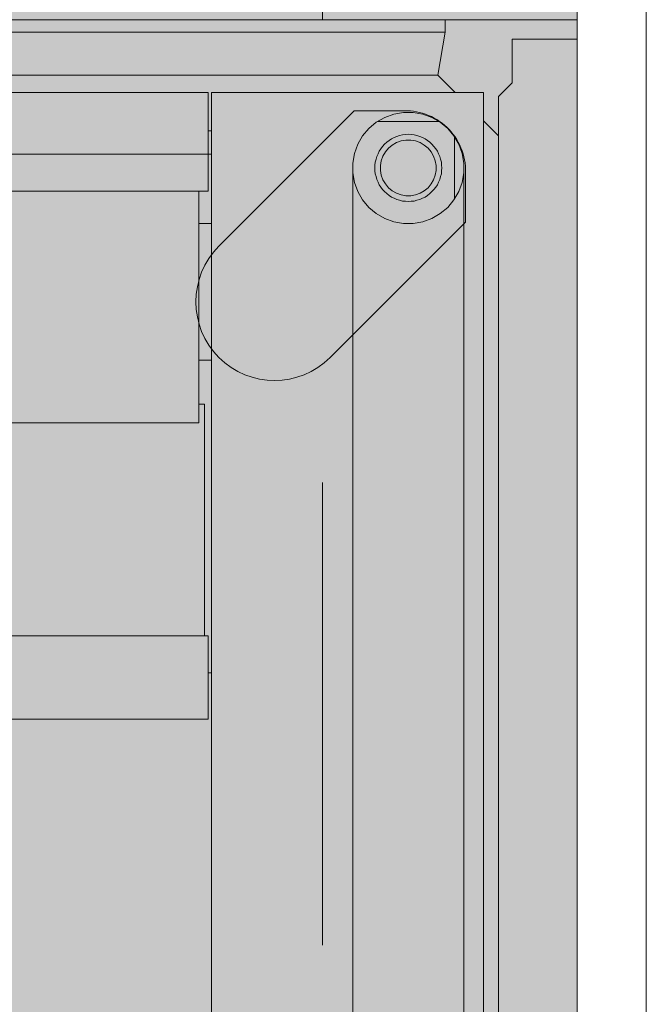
# Model space of a CAD drawing. Header units: metres. Extents: x -3.6 to 85.2, y -11 to 16.8.
# Tile 281 of 508: x 33.215 to 33.35, y 2.377 to 2.59. Entities that reach past the tile are written whole.
import ezdxf

# ---------------------------------------------------------------- set-up
doc = ezdxf.new("R2010")
doc.units = ezdxf.units.M
doc.header["$MEASUREMENT"] = 0
doc.linetypes.add('Achse', pattern=[0.2, 0.1, -0.05, 0, -0.05])
for name, color, linetype in [('653 - Abdeckung.TB Verkofferung', 7, 'Continuous'), ('Neubau_612 - Struktur.Stahlbau', 7, 'Continuous'), ('Neubau_701 - Einrichtung.Möbel', 7, 'Continuous')]:
    doc.layers.add(name, color=color, linetype=linetype)

msp = doc.modelspace()

# ---------------------------------------------------------------- hatches: boundary and pattern name
at = {"layer": '653 - Abdeckung.TB Verkofferung', "linetype": 'Continuous', "lineweight": 0, "true_color": 0x1c1c1c}
for points in [[(32.50908, 3.38999), (33.33503, 3.38999), (33.33503, 2.58999), (32.50908, 2.58999)], [(32.50908, 2.58999), (33.33503, 2.58999), (33.33503, 1.78999), (32.50908, 1.78999)]]:
    msp.add_hatch(color=250, dxfattribs=at).paths.add_polyline_path(points)
at = {"layer": '653 - Abdeckung.TB Verkofferung', "linetype": 'Continuous', "lineweight": 13, "true_color": 0x737373}
msp.add_hatch(color=8, dxfattribs=at).paths.add_polyline_path([(33.25762, 2.54103), (33.28688, 2.57029), (33.29694, 2.57029, -0.442652), (33.31092, 2.55697), (33.31092, 2.54625), (33.28166, 2.51699, -1)])
at = {"layer": 'Neubau_701 - Einrichtung.Möbel', "linetype": 'Continuous', "lineweight": 0, "true_color": 0x3a3a3a}
for points in [[(33.30655, 2.58999), (32.55508, 2.58999), (32.55508, 2.58727), (33.30655, 2.58727)], [(33.30655, 2.58727), (32.55508, 2.58727), (32.55671, 2.57799), (33.30492, 2.57799)], [(33.32103, 2.58578), (33.32103, 2.57637), (33.31802, 2.57336), (33.31802, 2.17026), (33.33503, 2.17026), (33.33503, 2.58578)], [(33.30869, 2.57422), (33.30492, 2.57799), (32.55671, 2.57799), (32.55294, 2.57422), (32.60561, 2.57422), (32.60561, 2.56596), (32.60636, 2.56596), (32.60636, 2.57422), (33.25527, 2.57422), (33.25527, 2.56596), (33.25602, 2.56596), (33.25602, 2.57422)], [(32.60636, 2.57422), (32.60636, 2.56095), (33.25527, 2.56095), (33.25527, 2.57422)], [(33.2996, 2.56996), (33.2975, 2.56996), (33.29543, 2.5696), (33.29345, 2.56888), (33.29186, 2.56796), (33.30523, 2.56796), (33.30364, 2.56888), (33.30167, 2.5696)], [(33.31481, 2.5681), (33.31481, 1.81188), (33.31802, 1.8151), (33.31802, 2.16436), (33.31858, 2.16436), (33.31858, 2.16545), (33.31775, 2.1656), (33.31775, 2.16713), (33.31858, 2.16698), (33.31858, 2.17026), (33.31802, 2.17026), (33.31802, 2.19357), (33.31775, 2.19352), (33.31775, 2.19504), (33.31802, 2.19509), (33.31802, 2.56488)], [(33.25602, 2.56596), (33.25527, 2.56596), (33.25527, 2.56095), (33.25602, 2.56095)], [(33.30947, 2.56305), (33.30855, 2.56464), (33.30855, 2.55126), (33.30947, 2.55285), (33.31019, 2.55483), (33.31055, 2.5569), (33.31055, 2.559), (33.31019, 2.56107)], [(33.29907, 2.56396), (33.29802, 2.56396), (33.29699, 2.56377), (33.296, 2.56341), (33.29509, 2.56289), (33.29428, 2.56221), (33.29361, 2.56141), (33.29308, 2.5605), (33.29272, 2.55951), (33.29254, 2.55847), (33.29254, 2.55742), (33.29272, 2.55639), (33.29308, 2.5554), (33.29361, 2.55449), (33.29428, 2.55368), (33.29509, 2.55301), (33.296, 2.55248), (33.29699, 2.55212), (33.29802, 2.55194), (33.29907, 2.55194), (33.30011, 2.55212), (33.30109, 2.55248), (33.302, 2.55301), (33.30281, 2.55368), (33.30348, 2.55449), (33.30401, 2.5554), (33.30437, 2.55639), (33.30455, 2.55742), (33.30455, 2.55847), (33.30437, 2.55951), (33.30401, 2.5605), (33.30348, 2.56141), (33.30281, 2.56221), (33.302, 2.56289), (33.30109, 2.56341), (33.30011, 2.56377)], [(32.60636, 2.55294), (33.25527, 2.55294), (33.25527, 2.56095), (32.60636, 2.56095)], [(33.25602, 2.56095), (33.25527, 2.56095), (33.25527, 2.55294), (33.25325, 2.55294), (33.25325, 2.54593), (33.25602, 2.54593)], [(33.28654, 2.5569), (33.28654, 1.82308), (33.2869, 1.82515), (33.28762, 1.82713), (33.28867, 1.82895), (33.29002, 1.83056), (33.29163, 1.83191), (33.29345, 1.83296), (33.29543, 1.83368), (33.2975, 1.83404), (33.2996, 1.83404), (33.30167, 1.83368), (33.30364, 1.83296), (33.30546, 1.83191), (33.30707, 1.83056), (33.30842, 1.82895), (33.30947, 1.82713), (33.31019, 1.82515), (33.31055, 1.82308), (33.31055, 2.5569), (33.31019, 2.55483), (33.30947, 2.55285), (33.30842, 2.55103), (33.30707, 2.54942), (33.30546, 2.54807), (33.30364, 2.54702), (33.30167, 2.5463), (33.2996, 2.54593), (33.2975, 2.54593), (33.29543, 2.5463), (33.29345, 2.54702), (33.29163, 2.54807), (33.29002, 2.54942), (33.28867, 2.55103), (33.28762, 2.55285), (33.2869, 2.55483)], [(32.60838, 2.55294), (32.60838, 2.50288), (33.25325, 2.50288), (33.25325, 2.55294)], [(33.25602, 2.54461), (33.25602, 2.54593), (33.25325, 2.54593), (33.25325, 2.54449)], [(33.25602, 2.54461), (33.25325, 2.54449), (33.25325, 2.5164), (33.25602, 2.5164)], [(33.25447, 2.45682), (33.25447, 2.50688), (33.25325, 2.50688), (33.25325, 2.50288), (32.60838, 2.50288), (32.60838, 2.50688), (32.60716, 2.50688), (32.60716, 2.45682)], [(32.60636, 2.45682), (32.60636, 2.4388), (33.25527, 2.4388), (33.25527, 2.45682)]]:
    msp.add_hatch(color=250, dxfattribs=at).paths.add_polyline_path(points)
h = msp.add_hatch(color=250, dxfattribs=at)
h.paths.add_polyline_path([(33.31481, 1.80576), (33.31481, 2.57422), (33.25602, 2.57422), (33.25602, 1.80576)])
h.paths.add_polyline_path([(33.2975, 2.56996), (33.2996, 2.56996), (33.30167, 2.5696), (33.30364, 2.56888), (33.30546, 2.56783), (33.30707, 2.56648), (33.30842, 2.56487), (33.30947, 2.56305), (33.31019, 2.56107), (33.31055, 2.559), (33.31055, 1.82098), (33.31019, 1.81891), (33.30947, 1.81693), (33.30842, 1.81511), (33.30707, 1.8135), (33.30546, 1.81215), (33.30364, 1.8111), (33.30167, 1.81038), (33.2996, 1.81001), (33.2975, 1.81001), (33.29543, 1.81038), (33.29345, 1.8111), (33.29163, 1.81215), (33.29002, 1.8135), (33.28867, 1.81511), (33.28762, 1.81693), (33.2869, 1.81891), (33.28654, 1.82098), (33.28654, 2.559), (33.2869, 2.56107), (33.28762, 2.56305), (33.28867, 2.56487), (33.29002, 2.56648), (33.29163, 2.56783), (33.29345, 2.56888), (33.29543, 2.5696)], flags=0)
h = msp.add_hatch(color=250, dxfattribs=at)
h.paths.add_polyline_path([(33.29186, 2.56796), (33.29163, 2.56783), (33.29002, 2.56648), (33.28867, 2.56487), (33.28762, 2.56305), (33.2869, 2.56107), (33.28654, 2.559), (33.28654, 2.5569), (33.2869, 2.55483), (33.28762, 2.55285), (33.28867, 2.55103), (33.29002, 2.54942), (33.29163, 2.54807), (33.29345, 2.54702), (33.29543, 2.5463), (33.2975, 2.54593), (33.2996, 2.54593), (33.30167, 2.5463), (33.30364, 2.54702), (33.30546, 2.54807), (33.30707, 2.54942), (33.30842, 2.55103), (33.30855, 2.55126), (33.30855, 2.56464), (33.30842, 2.56487), (33.30707, 2.56648), (33.30546, 2.56783), (33.30523, 2.56796)])
h.paths.add_polyline_path([(33.29729, 2.5651), (33.29855, 2.56521), (33.29981, 2.5651), (33.30103, 2.56477), (33.30217, 2.56423), (33.30321, 2.56351), (33.3041, 2.56261), (33.30483, 2.56158), (33.30536, 2.56043), (33.30569, 2.55921), (33.3058, 2.55795), (33.30569, 2.55669), (33.30536, 2.55547), (33.30483, 2.55432), (33.3041, 2.55328), (33.30321, 2.55239), (33.30217, 2.55166), (33.30103, 2.55113), (33.29981, 2.5508), (33.29855, 2.55069), (33.29729, 2.5508), (33.29606, 2.55113), (33.29492, 2.55166), (33.29388, 2.55239), (33.29299, 2.55328), (33.29226, 2.55432), (33.29173, 2.55547), (33.2914, 2.55669), (33.29129, 2.55795), (33.2914, 2.55921), (33.29173, 2.56043), (33.29226, 2.56158), (33.29299, 2.56261), (33.29388, 2.56351), (33.29492, 2.56423), (33.29606, 2.56477)], flags=0)
h = msp.add_hatch(color=250, dxfattribs=at)
h.paths.add_polyline_path([(33.29981, 2.5651), (33.29855, 2.56521), (33.29729, 2.5651), (33.29606, 2.56477), (33.29492, 2.56423), (33.29388, 2.56351), (33.29299, 2.56261), (33.29226, 2.56158), (33.29173, 2.56043), (33.2914, 2.55921), (33.29129, 2.55795), (33.2914, 2.55669), (33.29173, 2.55547), (33.29226, 2.55432), (33.29299, 2.55328), (33.29388, 2.55239), (33.29492, 2.55166), (33.29606, 2.55113), (33.29729, 2.5508), (33.29855, 2.55069), (33.29981, 2.5508), (33.30103, 2.55113), (33.30217, 2.55166), (33.30321, 2.55239), (33.3041, 2.55328), (33.30483, 2.55432), (33.30536, 2.55547), (33.30569, 2.55669), (33.3058, 2.55795), (33.30569, 2.55921), (33.30536, 2.56043), (33.30483, 2.56158), (33.3041, 2.56261), (33.30321, 2.56351), (33.30217, 2.56423), (33.30103, 2.56477)])
h.paths.add_polyline_path([(33.29802, 2.56396), (33.29907, 2.56396), (33.30011, 2.56377), (33.30109, 2.56341), (33.302, 2.56289), (33.30281, 2.56221), (33.30348, 2.56141), (33.30401, 2.5605), (33.30437, 2.55951), (33.30455, 2.55847), (33.30455, 2.55742), (33.30437, 2.55639), (33.30401, 2.5554), (33.30348, 2.55449), (33.30281, 2.55368), (33.302, 2.55301), (33.30109, 2.55248), (33.30011, 2.55212), (33.29907, 2.55194), (33.29802, 2.55194), (33.29699, 2.55212), (33.296, 2.55248), (33.29509, 2.55301), (33.29428, 2.55368), (33.29361, 2.55449), (33.29308, 2.5554), (33.29272, 2.55639), (33.29254, 2.55742), (33.29254, 2.55847), (33.29272, 2.55951), (33.29308, 2.5605), (33.29361, 2.56141), (33.29428, 2.56221), (33.29509, 2.56289), (33.296, 2.56341), (33.29699, 2.56377)], flags=0)
h = msp.add_hatch(color=250, dxfattribs=at)
h.paths.add_polyline_path([(33.25527, 2.44881), (33.25527, 2.4388), (32.60636, 2.4388), (32.60636, 2.44881), (32.60561, 2.44881), (32.60561, 1.93116), (32.60636, 1.93116), (32.60636, 1.94118), (33.25527, 1.94118), (33.25527, 1.93116), (33.25602, 1.93116), (33.25602, 2.44881)])
h.paths.add_polyline_path([(33.19098, 2.34518), (33.19098, 2.03479), (32.67065, 2.03479), (32.67065, 2.34518)], flags=0)

# ---------------------------------------------------------------- linework, layer by layer
at = {"layer": '653 - Abdeckung.TB Verkofferung', "color": 1, "linetype": 'Continuous', "lineweight": 18, "flags": 128}
for points in [[(32.50908, 3.38999), (33.33503, 3.38999), (33.33503, 2.58999), (32.50908, 2.58999)], [(32.50908, 2.58999), (33.33503, 2.58999), (33.33503, 1.78999), (32.50908, 1.78999)]]:
    msp.add_lwpolyline(points, close=True, dxfattribs=at)
msp.add_lwpolyline([(33.25762, 2.54103), (33.28688, 2.57029), (33.29694, 2.57029, -0.442652), (33.31092, 2.55697), (33.31092, 2.54625), (33.28166, 2.51699, -1)], format="xyb", close=True, dxfattribs=at)
at = {"layer": 'Neubau_612 - Struktur.Stahlbau', "color": 1, "linetype": 'Achse', "lineweight": 9}
for p, q in [((33.27999, 0.38998), (33.27999, 5.40998)), ((32.57999, 2.58999), (33.27999, 2.58999))]:
    msp.add_line(p, q, dxfattribs=at)
at = {"layer": 'Neubau_612 - Struktur.Stahlbau', "color": 1, "linetype": 'Continuous', "lineweight": 13}
msp.add_line((33.34999, 0.38998), (33.34999, 5.40998), dxfattribs=at)
at = {"layer": 'Neubau_701 - Einrichtung.Möbel', "color": 7, "linetype": 'Continuous', "lineweight": 13, "true_color": 0xebebeb}
for p, q in [((32.55508, 2.58999), (33.30655, 2.58999)), ((33.30655, 2.58727), (33.30655, 2.58999)), ((32.55508, 2.58727), (33.30655, 2.58727)), ((33.30655, 2.58727), (33.30492, 2.57799)), ((33.32103, 2.57637), (33.32103, 2.58578)), ((33.32103, 2.58578), (33.33503, 2.58578)), ((33.33503, 2.17026), (33.33503, 2.58578)), ((33.30492, 2.57799), (32.55671, 2.57799)), ((33.30869, 2.57422), (33.30492, 2.57799)), ((33.32103, 2.57637), (33.31802, 2.57336)), ((32.60636, 2.57422), (33.25527, 2.57422)), ((33.25527, 2.57422), (33.25527, 2.56095)), ((33.25602, 2.57422), (33.25602, 2.44881)), ((33.31481, 2.57422), (33.25602, 2.57422)), ((33.31481, 1.80576), (33.31481, 2.57422)), ((33.31802, 2.57336), (33.31802, 2.17026)), ((33.29163, 2.56783), (33.29345, 2.56888)), ((33.29345, 2.56888), (33.29543, 2.5696)), ((33.29543, 2.5696), (33.2975, 2.56996)), ((33.2975, 2.56996), (33.2996, 2.56996)), ((33.2996, 2.56996), (33.30167, 2.5696)), ((33.30167, 2.5696), (33.30364, 2.56888)), ((33.30364, 2.56888), (33.30546, 2.56783)), ((33.29002, 2.56648), (33.29163, 2.56783)), ((33.30523, 2.56796), (33.29186, 2.56796)), ((33.30546, 2.56783), (33.30707, 2.56648)), ((33.31802, 2.56488), (33.31481, 2.5681)), ((33.25602, 2.56596), (33.25527, 2.56596)), ((33.28762, 2.56305), (33.28867, 2.56487)), ((33.28867, 2.56487), (33.29002, 2.56648)), ((33.29549, 2.5645), (33.29492, 2.56423)), ((33.29606, 2.56477), (33.29549, 2.5645)), ((33.29668, 2.56493), (33.29606, 2.56477)), ((33.29729, 2.5651), (33.29668, 2.56493)), ((33.29792, 2.56515), (33.29729, 2.5651)), ((33.29855, 2.56521), (33.29792, 2.56515)), ((33.29918, 2.56515), (33.29855, 2.56521)), ((33.29981, 2.5651), (33.29918, 2.56515)), ((33.30042, 2.56493), (33.29981, 2.5651)), ((33.30103, 2.56477), (33.30042, 2.56493)), ((33.3016, 2.5645), (33.30103, 2.56477)), ((33.30217, 2.56423), (33.3016, 2.5645)), ((33.30707, 2.56648), (33.30842, 2.56487)), ((33.30842, 2.56487), (33.30947, 2.56305)), ((33.30855, 2.55126), (33.30855, 2.56464)), ((33.2869, 2.56107), (33.28762, 2.56305)), ((33.29299, 2.56261), (33.29263, 2.5621)), ((33.29344, 2.56306), (33.29299, 2.56261)), ((33.29388, 2.56351), (33.29344, 2.56306)), ((33.2944, 2.56387), (33.29388, 2.56351)), ((33.29509, 2.56289), (33.29428, 2.56221)), ((33.29492, 2.56423), (33.2944, 2.56387)), ((33.296, 2.56341), (33.29509, 2.56289)), ((33.29699, 2.56377), (33.296, 2.56341)), ((33.29802, 2.56396), (33.29699, 2.56377)), ((33.29855, 2.56396), (33.29802, 2.56396)), ((33.29907, 2.56396), (33.29855, 2.56396)), ((33.30011, 2.56377), (33.29907, 2.56396)), ((33.30109, 2.56341), (33.30011, 2.56377)), ((33.302, 2.56289), (33.30109, 2.56341)), ((33.30281, 2.56221), (33.302, 2.56289)), ((33.30269, 2.56387), (33.30217, 2.56423)), ((33.30321, 2.56351), (33.30269, 2.56387)), ((33.30366, 2.56306), (33.30321, 2.56351)), ((33.3041, 2.56261), (33.30366, 2.56306)), ((33.30447, 2.5621), (33.3041, 2.56261)), ((33.30947, 2.56305), (33.31019, 2.56107)), ((33.25527, 2.56095), (32.60636, 2.56095)), ((33.25527, 2.56095), (33.25527, 2.55294)), ((33.25602, 2.56095), (33.25527, 2.56095)), ((33.28654, 2.559), (33.2869, 2.56107)), ((33.29173, 2.56043), (33.29157, 2.55982)), ((33.292, 2.561), (33.29173, 2.56043)), ((33.29226, 2.56158), (33.292, 2.561)), ((33.29263, 2.5621), (33.29226, 2.56158)), ((33.29308, 2.5605), (33.29272, 2.55951)), ((33.29361, 2.56141), (33.29308, 2.5605)), ((33.29428, 2.56221), (33.29361, 2.56141)), ((33.30348, 2.56141), (33.30281, 2.56221)), ((33.30401, 2.5605), (33.30348, 2.56141)), ((33.30437, 2.55951), (33.30401, 2.5605)), ((33.30483, 2.56158), (33.30447, 2.5621)), ((33.3051, 2.561), (33.30483, 2.56158)), ((33.30536, 2.56043), (33.3051, 2.561)), ((33.30553, 2.55982), (33.30536, 2.56043)), ((33.31019, 2.56107), (33.31055, 2.559)), ((33.28654, 2.5569), (33.28654, 2.559)), ((33.29135, 2.55858), (33.29129, 2.55795)), ((33.2914, 2.55921), (33.29135, 2.55858)), ((33.29157, 2.55982), (33.2914, 2.55921)), ((33.29272, 2.55951), (33.29254, 2.55847)), ((33.29254, 2.55847), (33.29254, 2.55742)), ((33.30455, 2.55847), (33.30437, 2.55951)), ((33.30455, 2.55742), (33.30455, 2.55847)), ((33.30569, 2.55921), (33.30553, 2.55982)), ((33.30575, 2.55858), (33.30569, 2.55921)), ((33.3058, 2.55795), (33.30575, 2.55858)), ((33.31055, 2.559), (33.31055, 2.5569)), ((33.28654, 1.82308), (33.28654, 2.5569)), ((33.2869, 2.55483), (33.28654, 2.5569)), ((33.29129, 2.55795), (33.29135, 2.55732)), ((33.29135, 2.55732), (33.2914, 2.55669)), ((33.2914, 2.55669), (33.29157, 2.55608)), ((33.29157, 2.55608), (33.29173, 2.55547)), ((33.29254, 2.55742), (33.29272, 2.55639)), ((33.29272, 2.55639), (33.29308, 2.5554)), ((33.30401, 2.5554), (33.30437, 2.55639)), ((33.30437, 2.55639), (33.30455, 2.55742)), ((33.30536, 2.55547), (33.30553, 2.55608)), ((33.30553, 2.55608), (33.30569, 2.55669)), ((33.30569, 2.55669), (33.30575, 2.55732)), ((33.30575, 2.55732), (33.3058, 2.55795)), ((33.31055, 2.5569), (33.31019, 2.55483)), ((33.31055, 2.5569), (33.31055, 1.82308)), ((33.28762, 2.55285), (33.2869, 2.55483)), ((33.29173, 2.55547), (33.292, 2.55489)), ((33.292, 2.55489), (33.29226, 2.55432)), ((33.29226, 2.55432), (33.29263, 2.5538)), ((33.29263, 2.5538), (33.29299, 2.55328)), ((33.29308, 2.5554), (33.29361, 2.55449)), ((33.29361, 2.55449), (33.29428, 2.55368)), ((33.30281, 2.55368), (33.30348, 2.55449)), ((33.30348, 2.55449), (33.30401, 2.5554)), ((33.3041, 2.55328), (33.30447, 2.5538)), ((33.30447, 2.5538), (33.30483, 2.55432)), ((33.30483, 2.55432), (33.3051, 2.55489)), ((33.3051, 2.55489), (33.30536, 2.55547)), ((33.31019, 2.55483), (33.30947, 2.55285)), ((33.25527, 2.55294), (32.60636, 2.55294)), ((33.25325, 2.55294), (33.25325, 2.50288)), ((33.28867, 2.55103), (33.28762, 2.55285)), ((33.29299, 2.55328), (33.29344, 2.55283)), ((33.29344, 2.55283), (33.29388, 2.55239)), ((33.29388, 2.55239), (33.2944, 2.55202)), ((33.29428, 2.55368), (33.29509, 2.55301)), ((33.2944, 2.55202), (33.29492, 2.55166)), ((33.29492, 2.55166), (33.29549, 2.55139)), ((33.29509, 2.55301), (33.296, 2.55248)), ((33.296, 2.55248), (33.29699, 2.55212)), ((33.29699, 2.55212), (33.29802, 2.55194)), ((33.29802, 2.55194), (33.29907, 2.55194)), ((33.29907, 2.55194), (33.30011, 2.55212)), ((33.30011, 2.55212), (33.30109, 2.55248)), ((33.30109, 2.55248), (33.302, 2.55301)), ((33.3016, 2.55139), (33.30217, 2.55166)), ((33.302, 2.55301), (33.30281, 2.55368)), ((33.30217, 2.55166), (33.30269, 2.55202)), ((33.30269, 2.55202), (33.30321, 2.55239)), ((33.30321, 2.55239), (33.30366, 2.55283)), ((33.30366, 2.55283), (33.3041, 2.55328)), ((33.30947, 2.55285), (33.30842, 2.55103)), ((33.29002, 2.54942), (33.28867, 2.55103)), ((33.29549, 2.55139), (33.29606, 2.55113)), ((33.29606, 2.55113), (33.29668, 2.55096)), ((33.29668, 2.55096), (33.29729, 2.5508)), ((33.29729, 2.5508), (33.29792, 2.55074)), ((33.29792, 2.55074), (33.29855, 2.55069)), ((33.29855, 2.55069), (33.29918, 2.55074)), ((33.29918, 2.55074), (33.29981, 2.5508)), ((33.29981, 2.5508), (33.30042, 2.55096)), ((33.30042, 2.55096), (33.30103, 2.55113)), ((33.30103, 2.55113), (33.3016, 2.55139)), ((33.30842, 2.55103), (33.30707, 2.54942)), ((33.29163, 2.54807), (33.29002, 2.54942)), ((33.29345, 2.54702), (33.29163, 2.54807)), ((33.30546, 2.54807), (33.30364, 2.54702)), ((33.30707, 2.54942), (33.30546, 2.54807)), ((33.25602, 2.54593), (33.25325, 2.54593)), ((33.29543, 2.5463), (33.29345, 2.54702)), ((33.2975, 2.54593), (33.29543, 2.5463)), ((33.2996, 2.54593), (33.2975, 2.54593)), ((33.30167, 2.5463), (33.2996, 2.54593)), ((33.30364, 2.54702), (33.30167, 2.5463)), ((33.25602, 2.5164), (33.25325, 2.5164)), ((33.25447, 2.50688), (33.25325, 2.50688)), ((33.25447, 2.45682), (33.25447, 2.50688)), ((32.60838, 2.50288), (33.25325, 2.50288)), ((32.60636, 2.45682), (33.25527, 2.45682)), ((33.25527, 2.45682), (33.25527, 2.4388)), ((33.25602, 2.44881), (33.25527, 2.44881)), ((33.25602, 1.93116), (33.25602, 2.44881)), ((33.25527, 2.4388), (32.60636, 2.4388))]:
    msp.add_line(p, q, dxfattribs=at)

doc.saveas('drawing.dxf')
